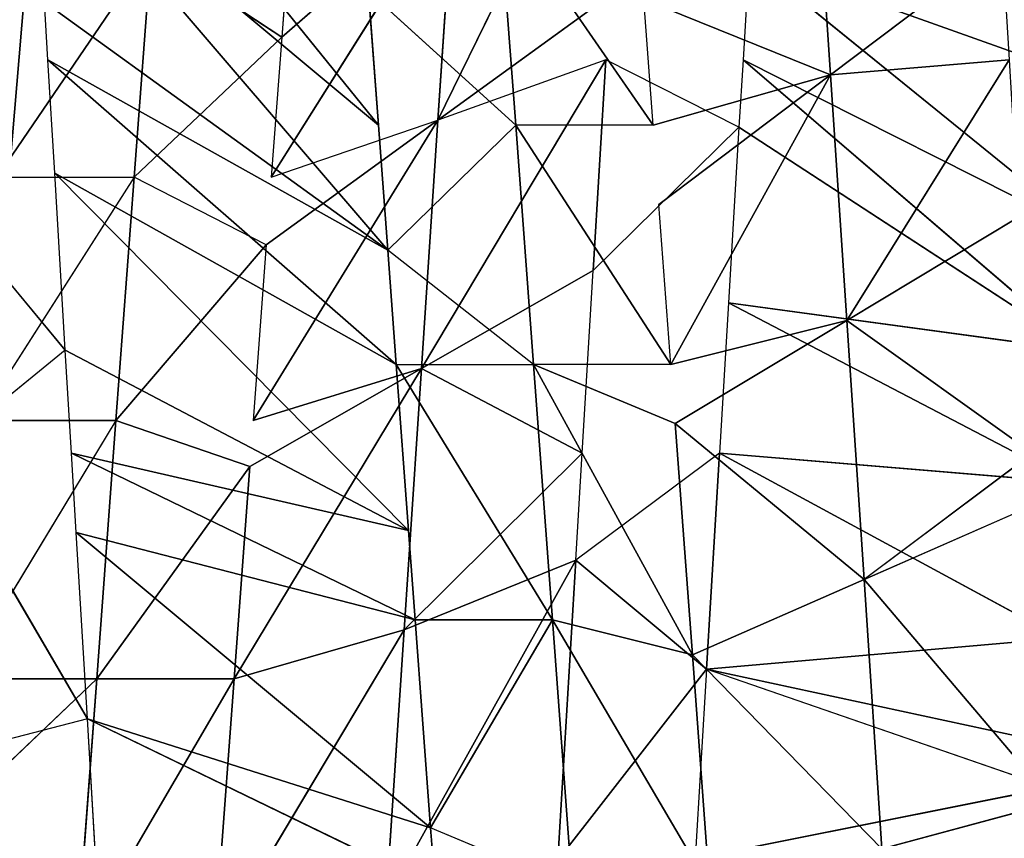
# Model space of a CAD drawing. Extents: x 143 to 263, y -61 to 82.
# Tile 561 of 656: x 248.091 to 248.718, y 72.513 to 73.035. Entities that reach past the tile are written whole.
import ezdxf

# ---------------------------------------------------------------- set-up
doc = ezdxf.new("R2010")
doc.units = 0
doc.header["$LTSCALE"] = 25.4
doc.layers.get('0').update_dxf_attribs({"color": 13, "linetype": 'CONTINUOUS'})

# ---------------------------------------------------------------- blocks, each defined once
blk = doc.blocks.new('ICE-BALL-8126_STL')
at = {"color": 41}
for p, q in [((9.15821, 44.69227, 93.17397), (9.23848, 44.91721, 93.55869)), ((9.15821, 44.69227, 93.17397), (9.23848, 44.91721, 93.55869)), ((9.15821, 44.69227, 93.17397), (9.33486, 44.91005, 93.50954)), ((9.15821, 44.69227, 93.17397), (9.33486, 44.91005, 93.50954)), ((9.22312, 44.68839, 93.14435), (9.33486, 44.91005, 93.50954)), ((9.22312, 44.68839, 93.14435), (9.33486, 44.91005, 93.50954)), ((9.40867, 44.90457, 93.47733), (9.22312, 44.68839, 93.14435)), ((9.40867, 44.90457, 93.47733), (9.22312, 44.68839, 93.14435)), ((9.26606, 44.68582, 93.1263), (9.40867, 44.90457, 93.47733)), ((9.26606, 44.68582, 93.1263), (9.40867, 44.90457, 93.47733)), ((9.37793, 44.67913, 93.08479), (9.40867, 44.90457, 93.47733)), ((9.37793, 44.67913, 93.08479), (9.40867, 44.90457, 93.47733)), ((9.37793, 44.67913, 93.08479), (9.49252, 44.89834, 93.44601)), ((9.37793, 44.67913, 93.08479), (9.49252, 44.89834, 93.44601)), ((9.4739, 44.67339, 93.05522), (9.49252, 44.89834, 93.44601)), ((9.4739, 44.67339, 93.05522), (9.49252, 44.89834, 93.44601)), ((9.4739, 44.67339, 93.05522), (9.59175, 44.89097, 93.41576)), ((9.4739, 44.67339, 93.05522), (9.59175, 44.89097, 93.41576)), ((9.59175, 44.89097, 93.41576), (9.61157, 44.66515, 93.02199)), ((9.59175, 44.89097, 93.41576), (9.61157, 44.66515, 93.02199)), ((9.55439, 44.7655, 96.63614), (9.69657, 44.88625, 96.85916)), ((9.55439, 44.7655, 96.63614), (9.69657, 44.88625, 96.85916)), ((9.65915, 44.88597, 93.39922), (9.61157, 44.66515, 93.02199)), ((9.68704, 44.8839, 93.39328), (9.61157, 44.66515, 93.02199)), ((9.68704, 44.8839, 93.39328), (9.73211, 44.65794, 93.0014)), ((9.68704, 44.8839, 93.39328), (9.73211, 44.65794, 93.0014)), ((9.72605, 44.77688, 96.67202), (9.69657, 44.88625, 96.85916)), ((9.4739, 44.87293, 96.8106), (9.38924, 44.75456, 96.58413)), ((9.4739, 44.87293, 96.8106), (9.38924, 44.75456, 96.58413)), ((9.4739, 44.87293, 96.8106), (9.55439, 44.7655, 96.63614)), ((9.50644, 44.87488, 96.81942), (9.55439, 44.7655, 96.63614)), ((9.23269, 44.74419, 96.51746), (9.22312, 44.85793, 96.72147)), ((9.23269, 44.74419, 96.51746), (9.22312, 44.85793, 96.72147)), ((9.38924, 44.75456, 96.58413), (9.22312, 44.85793, 96.72147)), ((9.38924, 44.75456, 96.58413), (9.22312, 44.85793, 96.72147)), ((9.38924, 44.75456, 96.58413), (9.32352, 44.86393, 96.76181)), ((9.38924, 44.75456, 96.58413), (9.32352, 44.86393, 96.76181)), ((9.23269, 44.74419, 96.51746), (9.15012, 44.85356, 96.68797)), ((9.23269, 44.74419, 96.51746), (9.15012, 44.85356, 96.68797)), ((9.72605, 44.77688, 96.67202), (9.55439, 44.7655, 96.63614)), ((9.72605, 44.77688, 96.67202), (9.55439, 44.7655, 96.63614)), ((9.72605, 44.77688, 96.67202), (9.60234, 44.65613, 96.45287)), ((9.72605, 44.77688, 96.67202), (9.60234, 44.65613, 96.45287)), ((9.38924, 44.75456, 96.58413), (9.55439, 44.7655, 96.63614)), ((9.38924, 44.75456, 96.58413), (9.55439, 44.7655, 96.63614)), ((9.55439, 44.7655, 96.63614), (9.45496, 44.64518, 96.40646)), ((9.55439, 44.7655, 96.63614), (9.45496, 44.64518, 96.40646)), ((9.55439, 44.7655, 96.63614), (9.60234, 44.65613, 96.45287)), ((9.55439, 44.7655, 96.63614), (9.60234, 44.65613, 96.45287)), ((9.38924, 44.75456, 96.58413), (9.23269, 44.74419, 96.51746)), ((9.38924, 44.75456, 96.58413), (9.23269, 44.74419, 96.51746)), ((9.41737, 44.6424, 96.392), (9.38924, 44.75456, 96.58413)), ((9.38924, 44.75456, 96.58413), (9.45496, 44.64518, 96.40646)), ((9.23269, 44.74419, 96.51746), (9.08626, 44.73446, 96.43778)), ((9.23269, 44.74419, 96.51746), (9.08626, 44.73446, 96.43778)), ((9.18458, 44.62508, 96.27586), (9.23269, 44.74419, 96.51746)), ((9.18458, 44.62508, 96.27586), (9.23269, 44.74419, 96.51746)), ((9.23269, 44.74419, 96.51746), (9.31525, 44.63481, 96.34695)), ((9.26472, 44.63106, 96.32135), (9.23269, 44.74419, 96.51746)), ((9.15821, 44.69227, 93.17397), (9.22312, 44.68839, 93.14435)), ((9.22312, 44.68839, 93.14435), (9.26606, 44.68582, 93.1263)), ((9.26606, 44.68582, 93.1263), (9.22312, 44.60089, 93.14435)), ((9.26606, 44.68582, 93.1263), (9.35749, 44.59285, 93.0918)), ((9.26606, 44.68582, 93.1263), (9.37793, 44.67913, 93.08479)), ((9.37793, 44.67913, 93.08479), (9.4739, 44.67339, 93.05522)), ((9.4739, 44.67339, 93.05522), (9.54197, 44.58181, 93.03747)), ((9.4739, 44.67339, 93.05522), (9.61157, 44.66515, 93.02199)), ((9.4739, 44.67339, 93.05522), (9.61157, 44.66515, 93.02199)), ((9.54197, 44.58181, 93.03747), (9.61157, 44.66515, 93.02199)), ((9.54197, 44.58181, 93.03747), (9.61157, 44.66515, 93.02199)), ((9.75042, 44.66713, 96.48408), (9.58011, 44.56698, 96.44688)), ((9.75042, 44.66713, 96.48408), (9.58011, 44.56698, 96.44688)), ((9.75042, 44.66713, 96.48408), (9.60234, 44.65613, 96.45287)), ((9.75042, 44.66713, 96.48408), (9.60234, 44.65613, 96.45287)), ((9.61157, 44.66515, 93.02199), (9.73317, 44.57037, 93.00125)), ((9.61157, 44.66515, 93.02199), (9.73211, 44.65794, 93.0014)), ((9.60234, 44.65613, 96.45287), (9.41737, 44.55489, 96.392)), ((9.60234, 44.65613, 96.45287), (9.41737, 44.55489, 96.392)), ((9.60234, 44.65613, 96.45287), (9.45496, 44.64518, 96.40646)), ((9.60234, 44.65613, 96.45287), (9.45496, 44.64518, 96.40646)), ((9.60234, 44.65613, 96.45287), (9.58011, 44.56698, 96.44688)), ((9.60234, 44.65613, 96.45287), (9.58011, 44.56698, 96.44688)), ((9.45496, 44.64518, 96.40646), (9.41737, 44.55489, 96.392)), ((9.41737, 44.6424, 96.392), (9.26472, 44.54356, 96.32135)), ((9.41737, 44.6424, 96.392), (9.31525, 44.63481, 96.34695)), ((9.41737, 44.6424, 96.392), (9.41737, 44.55489, 96.392)), ((9.26472, 44.63106, 96.32135), (9.12248, 44.53272, 96.23612)), ((9.26472, 44.63106, 96.32135), (9.18458, 44.62508, 96.27586)), ((9.26472, 44.63106, 96.32135), (9.26472, 44.54356, 96.32135)), ((9.26159, 44.49397, 93.33469), (9.01787, 44.61317, 93.2483)), ((9.26159, 44.49397, 93.33469), (9.01787, 44.61317, 93.2483)), ((9.18213, 44.60334, 93.16272), (9.26159, 44.49397, 93.33469)), ((9.35749, 44.59285, 93.0918), (9.22312, 44.60089, 93.14435)), ((9.22312, 44.60089, 93.14435), (9.26159, 44.49397, 93.33469)), ((9.22312, 44.60089, 93.14435), (9.41991, 44.48347, 93.27067)), ((9.35749, 44.59285, 93.0918), (9.22312, 44.60089, 93.14435)), ((9.22312, 44.60089, 93.14435), (9.41991, 44.48347, 93.27067)), ((9.4739, 44.58588, 93.05522), (9.35749, 44.59285, 93.0918)), ((9.41991, 44.48347, 93.27067), (9.35749, 44.59285, 93.0918)), ((9.41991, 44.48347, 93.27067), (9.35749, 44.59285, 93.0918)), ((9.41991, 44.48347, 93.27067), (9.4739, 44.58588, 93.05522)), ((9.41991, 44.48347, 93.27067), (9.4739, 44.58588, 93.05522)), ((9.54197, 44.58181, 93.03747), (9.4739, 44.58588, 93.05522)), ((9.58647, 44.47243, 93.22161), (9.4739, 44.58588, 93.05522)), ((9.58647, 44.47243, 93.22161), (9.4739, 44.58588, 93.05522)), ((9.73317, 44.57037, 93.00125), (9.54197, 44.58181, 93.03747)), ((9.73317, 44.57037, 93.00125), (9.54197, 44.58181, 93.03747)), ((9.75909, 44.461, 93.18891), (9.54197, 44.58181, 93.03747)), ((9.75909, 44.461, 93.18891), (9.54197, 44.58181, 93.03747)), ((9.58647, 44.47243, 93.22161), (9.54197, 44.58181, 93.03747)), ((9.58647, 44.47243, 93.22161), (9.54197, 44.58181, 93.03747)), ((9.75042, 44.57962, 96.48408), (9.58011, 44.56698, 96.44688)), ((9.75042, 44.57962, 96.48408), (9.58011, 44.56698, 96.44688)), ((9.75042, 44.57962, 96.48408), (9.71256, 44.48931, 96.47751)), ((9.58011, 44.56698, 96.44688), (9.41737, 44.55489, 96.392)), ((9.41737, 44.46739, 96.392), (9.58011, 44.56698, 96.44688)), ((9.58011, 44.56698, 96.44688), (9.41737, 44.55489, 96.392)), ((9.58011, 44.56698, 96.44688), (9.71256, 44.48931, 96.47751)), ((9.58011, 44.56698, 96.44688), (9.71256, 44.48931, 96.47751)), ((9.58011, 44.56698, 96.44688), (9.58011, 44.47948, 96.44688)), ((9.26472, 44.54356, 96.32135), (9.41737, 44.55489, 96.392)), ((9.26472, 44.54356, 96.32135), (9.41737, 44.55489, 96.392)), ((9.41737, 44.55489, 96.392), (9.34441, 44.46198, 96.36071)), ((9.41737, 44.46739, 96.392), (9.41737, 44.55489, 96.392)), ((9.26472, 44.54356, 96.32135), (9.12248, 44.53272, 96.23612)), ((9.26472, 44.54356, 96.32135), (9.12248, 44.53272, 96.23612)), ((9.26472, 44.54356, 96.32135), (9.17946, 44.44969, 96.27273)), ((9.26472, 44.54356, 96.32135), (9.34441, 44.46198, 96.36071)), ((9.11328, 44.50379, 93.41196), (9.26159, 44.49397, 93.33469)), ((9.29791, 44.38779, 93.5274), (9.11328, 44.50379, 93.41196)), ((9.29791, 44.38779, 93.5274), (9.11328, 44.50379, 93.41196)), ((9.2087, 44.39442, 93.57562), (9.11328, 44.50379, 93.41196)), ((9.2087, 44.39442, 93.57562), (9.11328, 44.50379, 93.41196)), ((9.11328, 44.50379, 93.41196), (9.26159, 44.49397, 93.33469)), ((9.26159, 44.49397, 93.33469), (9.453, 44.37627, 93.46009)), ((9.34104, 44.38459, 93.50667), (9.26159, 44.49397, 93.33469)), ((9.29791, 44.38779, 93.5274), (9.26159, 44.49397, 93.33469)), ((9.41991, 44.48347, 93.27067), (9.26159, 44.49397, 93.33469)), ((9.41991, 44.48347, 93.27067), (9.26159, 44.49397, 93.33469)), ((9.26159, 44.49397, 93.33469), (9.453, 44.37627, 93.46009)), ((9.52431, 44.26345, 96.824), (9.71256, 44.48931, 96.47751)), ((9.52431, 44.26345, 96.824), (9.71256, 44.48931, 96.47751)), ((9.71256, 44.48931, 96.47751), (9.58011, 44.47948, 96.44688)), ((9.71256, 44.48931, 96.47751), (9.58011, 44.47948, 96.44688)), ((9.64325, 44.27056, 96.85), (9.75042, 44.49212, 96.48408)), ((9.64325, 44.27056, 96.85), (9.75042, 44.49212, 96.48408)), ((9.64325, 44.27056, 96.85), (9.71256, 44.48931, 96.47751)), ((9.64325, 44.27056, 96.85), (9.71256, 44.48931, 96.47751)), ((9.75042, 44.49212, 96.48408), (9.71256, 44.48931, 96.47751)), ((9.48233, 44.3741, 93.44953), (9.41991, 44.48347, 93.27067)), ((9.41991, 44.48347, 93.27067), (9.61767, 44.36405, 93.40903)), ((9.41991, 44.48347, 93.27067), (9.61767, 44.36405, 93.40903)), ((9.41991, 44.48347, 93.27067), (9.58647, 44.47243, 93.22161)), ((9.41991, 44.48347, 93.27067), (9.453, 44.37627, 93.46009)), ((9.41991, 44.48347, 93.27067), (9.58647, 44.47243, 93.22161)), ((9.29527, 44.24974, 96.75111), (9.52312, 44.47525, 96.4299)), ((9.29527, 44.24974, 96.75111), (9.52312, 44.47525, 96.4299)), ((9.40812, 44.2565, 96.79092), (9.52312, 44.47525, 96.4299)), ((9.40812, 44.2565, 96.79092), (9.52312, 44.47525, 96.4299)), ((9.52312, 44.47525, 96.4299), (9.41737, 44.46739, 96.392)), ((9.4739, 44.26043, 96.8106), (9.58011, 44.47948, 96.44688)), ((9.4739, 44.26043, 96.8106), (9.58011, 44.47948, 96.44688)), ((9.52312, 44.47525, 96.4299), (9.4739, 44.26043, 96.8106)), ((9.52312, 44.47525, 96.4299), (9.4739, 44.26043, 96.8106)), ((9.58011, 44.47948, 96.44688), (9.52312, 44.47525, 96.4299)), ((9.52431, 44.26345, 96.824), (9.58011, 44.47948, 96.44688)), ((9.52431, 44.26345, 96.824), (9.58011, 44.47948, 96.44688)), ((9.58647, 44.47243, 93.22161), (9.61767, 44.36405, 93.40903)), ((9.58647, 44.47243, 93.22161), (9.75909, 44.461, 93.18891)), ((9.78929, 44.3513, 93.37599), (9.58647, 44.47243, 93.22161)), ((9.78929, 44.3513, 93.37599), (9.58647, 44.47243, 93.22161)), ((9.58647, 44.47243, 93.22161), (9.61767, 44.36405, 93.40903)), ((9.58647, 44.47243, 93.22161), (9.75909, 44.461, 93.18891)), ((9.22312, 44.24543, 96.72147), (9.41737, 44.46739, 96.392)), ((9.22312, 44.24543, 96.72147), (9.41737, 44.46739, 96.392)), ((9.29527, 44.24974, 96.75111), (9.41737, 44.46739, 96.392)), ((9.29527, 44.24974, 96.75111), (9.41737, 44.46739, 96.392)), ((9.41737, 44.46739, 96.392), (9.34441, 44.46198, 96.36071)), ((9.08171, 44.23697, 96.65316), (9.34441, 44.46198, 96.36071)), ((9.08171, 44.23697, 96.65316), (9.34441, 44.46198, 96.36071)), ((9.18631, 44.24323, 96.70503), (9.34441, 44.46198, 96.36071)), ((9.18631, 44.24323, 96.70503), (9.34441, 44.46198, 96.36071)), ((9.34441, 44.46198, 96.36071), (9.22312, 44.24543, 96.72147)), ((9.34441, 44.46198, 96.36071), (9.22312, 44.24543, 96.72147)), ((9.34441, 44.46198, 96.36071), (9.26472, 44.45606, 96.32135)), ((8.98681, 44.23126, 96.59903), (9.26472, 44.45606, 96.32135)), ((8.98681, 44.23126, 96.59903), (9.26472, 44.45606, 96.32135)), ((9.08171, 44.23697, 96.65316), (9.26472, 44.45606, 96.32135)), ((9.08171, 44.23697, 96.65316), (9.26472, 44.45606, 96.32135)), ((9.26472, 44.45606, 96.32135), (9.17946, 44.44969, 96.27273)), ((9.15375, 44.39862, 93.60918), (9.2087, 44.39442, 93.57562)), ((9.15375, 44.31112, 93.60918), (9.2087, 44.39442, 93.57562)), ((9.29791, 44.30029, 93.5274), (9.2087, 44.39442, 93.57562)), ((9.2087, 44.39442, 93.57562), (9.29791, 44.38779, 93.5274)), ((9.34104, 44.38459, 93.50667), (9.29791, 44.30029, 93.5274)), ((9.34104, 44.38459, 93.50667), (9.453, 44.28878, 93.46009)), ((9.34104, 44.38459, 93.50667), (9.453, 44.37627, 93.46009)), ((9.453, 44.28878, 93.46009), (9.48233, 44.3741, 93.44953)), ((9.48233, 44.3741, 93.44953), (9.61767, 44.36405, 93.40903)), ((9.61767, 44.27655, 93.40903), (9.48233, 44.3741, 93.44953)), ((9.61767, 44.27655, 93.40903), (9.48233, 44.3741, 93.44953)), ((9.48233, 44.3741, 93.44953), (9.61767, 44.36405, 93.40903)), ((9.61767, 44.36405, 93.40903), (9.61767, 44.27655, 93.40903)), ((9.61767, 44.36405, 93.40903), (9.78929, 44.3513, 93.37599)), ((9.61767, 44.36405, 93.40903), (9.61767, 44.27655, 93.40903)), ((9.61767, 44.36405, 93.40903), (9.78929, 44.3513, 93.37599)), ((9.15375, 44.31112, 93.60918), (9.29791, 44.30029, 93.5274)), ((9.15375, 44.31112, 93.60918), (9.29791, 44.30029, 93.5274)), ((9.29791, 44.21279, 93.5274), (9.29791, 44.30029, 93.5274)), ((9.453, 44.28878, 93.46009), (9.29791, 44.30029, 93.5274)), ((9.453, 44.28878, 93.46009), (9.29791, 44.30029, 93.5274)), ((9.29791, 44.30029, 93.5274), (9.453, 44.20127, 93.46009)), ((9.453, 44.28878, 93.46009), (9.61767, 44.18905, 93.40903)), ((9.453, 44.28878, 93.46009), (9.61767, 44.27655, 93.40903)), ((9.453, 44.28878, 93.46009), (9.453, 44.20127, 93.46009)), ((9.453, 44.28878, 93.46009), (9.61767, 44.27655, 93.40903)), ((9.61767, 44.27655, 93.40903), (9.61767, 44.18905, 93.40903)), ((9.78929, 44.26381, 93.37599), (9.61767, 44.27655, 93.40903)), ((9.78929, 44.26381, 93.37599), (9.61767, 44.27655, 93.40903)), ((9.61767, 44.27655, 93.40903), (9.70737, 44.18239, 93.38929)), ((9.73448, 44.27602, 96.86475), (9.64325, 44.27056, 96.85)), ((9.64325, 44.27056, 96.85), (9.47623, 44.17307, 96.81126)), ((9.64325, 44.27056, 96.85), (9.52431, 44.26345, 96.824)), ((9.64325, 44.27056, 96.85), (9.66536, 44.18439, 96.85398)), ((9.52431, 44.26345, 96.824), (9.4739, 44.26043, 96.8106)), ((9.40812, 44.2565, 96.79092), (9.2947, 44.16221, 96.75089)), ((9.40812, 44.2565, 96.79092), (9.29527, 44.24974, 96.75111)), ((9.4739, 44.26043, 96.8106), (9.40812, 44.2565, 96.79092)), ((9.40812, 44.2565, 96.79092), (9.47623, 44.17307, 96.81126)), ((9.29527, 44.24974, 96.75111), (9.22312, 44.24543, 96.72147)), ((9.22312, 44.24543, 96.72147), (9.18631, 44.24323, 96.70503))]:
    blk.add_line(p, q, dxfattribs=at)
mesh = blk.add_polyface(dxfattribs=at)
corners = [(21.2, 45.01358, 80.03829), (0, 43.20555, 75.32821), (21.2, 43.20555, 75.32821), (0, 45.01358, 80.03829)]
mesh.append_faces([[corners[k] for k in face] for face in [(0, 1, 2), (1, 0, 3)]], dxfattribs={"vtx0": -1, "color": 41})
mesh = blk.add_polyface(dxfattribs=at)
corners = [(21.2, 43.20555, 114.53761), (0, 45.01358, 109.82753), (21.2, 45.01358, 109.82753), (0, 43.20555, 114.53761)]
mesh.append_faces([[corners[k] for k in face] for face in [(0, 1, 2), (1, 0, 3)]], dxfattribs={"vtx0": -1, "color": 41})
mesh = blk.add_polyface(dxfattribs=at)
corners = [(0, 42.68692, 119.56032), (23, 44.9885, 114.9556), (0, 44.9885, 114.9556), (23, 42.68692, 119.56032)]
mesh.append_faces([[corners[k] for k in face] for face in [(0, 1, 2), (1, 0, 3)]], dxfattribs={"vtx0": -1, "color": 41})
mesh = blk.add_polyface(dxfattribs=at)
corners = [(0, 44.9885, 74.91022), (23, 42.68692, 70.3055), (0, 42.68692, 70.3055), (23, 44.9885, 74.91022)]
mesh.append_faces([[corners[k] for k in face] for face in [(0, 1, 2), (1, 0, 3)]], dxfattribs={"vtx0": -1, "color": 41})
mesh = blk.add_polyface(dxfattribs=at)
corners = [(9.18827, 44.92096, 93.58774), (8.98681, 44.70256, 93.26679), (9.23848, 44.91721, 93.55869)]
mesh.append_faces([[corners[k] for k in face] for face in [(0, 1, 2)]], dxfattribs={"color": 41})
mesh = blk.add_polyface(dxfattribs=at)
corners = [(9.23848, 44.91721, 93.55869), (8.98681, 44.70256, 93.26679), (9.05484, 44.69846, 93.22728)]
mesh.append_faces([[corners[k] for k in face] for face in [(0, 1, 2)]], dxfattribs={"color": 41})
mesh = blk.add_polyface(dxfattribs=at)
corners = [(9.23848, 44.91721, 93.55869), (9.05484, 44.69846, 93.22728), (9.15821, 44.69227, 93.17397)]
mesh.append_faces([[corners[k] for k in face] for face in [(0, 1, 2)]], dxfattribs={"color": 41})
mesh = blk.add_polyface(dxfattribs=at)
corners = [(9.23848, 44.91721, 93.55869), (9.15821, 44.69227, 93.17397), (9.33486, 44.91005, 93.50954)]
mesh.append_faces([[corners[k] for k in face] for face in [(0, 1, 2)]], dxfattribs={"color": 41})
mesh = blk.add_polyface(dxfattribs=at)
corners = [(9.33486, 44.91005, 93.50954), (9.15821, 44.69227, 93.17397), (9.22312, 44.68839, 93.14435)]
mesh.append_faces([[corners[k] for k in face] for face in [(0, 1, 2)]], dxfattribs={"color": 41})
mesh = blk.add_polyface(dxfattribs=at)
corners = [(9.33486, 44.91005, 93.50954), (9.22312, 44.68839, 93.14435), (9.40867, 44.90457, 93.47733)]
mesh.append_faces([[corners[k] for k in face] for face in [(0, 1, 2)]], dxfattribs={"color": 41})
mesh = blk.add_polyface(dxfattribs=at)
corners = [(9.40867, 44.90457, 93.47733), (9.22312, 44.68839, 93.14435), (9.26606, 44.68582, 93.1263)]
mesh.append_faces([[corners[k] for k in face] for face in [(0, 1, 2)]], dxfattribs={"color": 41})
mesh = blk.add_polyface(dxfattribs=at)
corners = [(9.40867, 44.90457, 93.47733), (9.26606, 44.68582, 93.1263), (9.37793, 44.67913, 93.08479)]
mesh.append_faces([[corners[k] for k in face] for face in [(0, 1, 2)]], dxfattribs={"color": 41})
mesh = blk.add_polyface(dxfattribs=at)
corners = [(9.40867, 44.90457, 93.47733), (9.37793, 44.67913, 93.08479), (9.49252, 44.89834, 93.44601)]
mesh.append_faces([[corners[k] for k in face] for face in [(0, 1, 2)]], dxfattribs={"color": 41})
mesh = blk.add_polyface(dxfattribs=at)
corners = [(9.49252, 44.89834, 93.44601), (9.37793, 44.67913, 93.08479), (9.4739, 44.67339, 93.05522)]
mesh.append_faces([[corners[k] for k in face] for face in [(0, 1, 2)]], dxfattribs={"color": 41})
mesh = blk.add_polyface(dxfattribs=at)
corners = [(9.49252, 44.89834, 93.44601), (9.4739, 44.67339, 93.05522), (9.59175, 44.89097, 93.41576)]
mesh.append_faces([[corners[k] for k in face] for face in [(0, 1, 2)]], dxfattribs={"color": 41})
mesh = blk.add_polyface(dxfattribs=at)
corners = [(9.59175, 44.89097, 93.41576), (9.4739, 44.67339, 93.05522), (9.61157, 44.66515, 93.02199)]
mesh.append_faces([[corners[k] for k in face] for face in [(0, 1, 2)]], dxfattribs={"color": 41})
mesh = blk.add_polyface(dxfattribs=at)
corners = [(9.59175, 44.89097, 93.41576), (9.61157, 44.66515, 93.02199), (9.65915, 44.88597, 93.39922)]
mesh.append_faces([[corners[k] for k in face] for face in [(0, 1, 2)]], dxfattribs={"color": 41})
mesh = blk.add_polyface(dxfattribs=at)
corners = [(9.69657, 44.88625, 96.85916), (9.55439, 44.7655, 96.63614), (9.50644, 44.87488, 96.81942)]
mesh.append_faces([[corners[k] for k in face] for face in [(0, 1, 2)]], dxfattribs={"color": 41})
mesh = blk.add_polyface(dxfattribs=at)
corners = [(9.69657, 44.88625, 96.85916), (9.72605, 44.77688, 96.67202), (9.55439, 44.7655, 96.63614)]
mesh.append_faces([[corners[k] for k in face] for face in [(0, 1, 2)]], dxfattribs={"color": 41})
mesh = blk.add_polyface(dxfattribs=at)
corners = [(9.68704, 44.8839, 93.39328), (9.61157, 44.66515, 93.02199), (9.73211, 44.65794, 93.0014)]
mesh.append_faces([[corners[k] for k in face] for face in [(0, 1, 2)]], dxfattribs={"color": 41})
mesh = blk.add_polyface(dxfattribs=at)
corners = [(9.68704, 44.8839, 93.39328), (9.73211, 44.65794, 93.0014), (9.83202, 44.87313, 93.3708)]
mesh.append_faces([[corners[k] for k in face] for face in [(0, 1, 2)]], dxfattribs={"color": 41})
mesh = blk.add_polyface(dxfattribs=at)
corners = [(9.4739, 44.87293, 96.8106), (9.38924, 44.75456, 96.58413), (9.32352, 44.86393, 96.76181)]
mesh.append_faces([[corners[k] for k in face] for face in [(0, 1, 2)]], dxfattribs={"color": 41})
mesh = blk.add_polyface(dxfattribs=at)
corners = [(9.4739, 44.87293, 96.8106), (9.55439, 44.7655, 96.63614), (9.38924, 44.75456, 96.58413)]
mesh.append_faces([[corners[k] for k in face] for face in [(0, 1, 2)]], dxfattribs={"color": 41})
mesh = blk.add_polyface(dxfattribs=at)
corners = [(9.22312, 44.85793, 96.72147), (9.23269, 44.74419, 96.51746), (9.15012, 44.85356, 96.68797)]
mesh.append_faces([[corners[k] for k in face] for face in [(0, 1, 2)]], dxfattribs={"color": 41})
mesh = blk.add_polyface(dxfattribs=at)
corners = [(9.32352, 44.86393, 96.76181), (9.38924, 44.75456, 96.58413), (9.22312, 44.85793, 96.72147)]
mesh.append_faces([[corners[k] for k in face] for face in [(0, 1, 2)]], dxfattribs={"color": 41})
mesh = blk.add_polyface(dxfattribs=at)
corners = [(9.22312, 44.85793, 96.72147), (9.38924, 44.75456, 96.58413), (9.23269, 44.74419, 96.51746)]
mesh.append_faces([[corners[k] for k in face] for face in [(0, 1, 2)]], dxfattribs={"color": 41})
mesh = blk.add_polyface(dxfattribs=at)
corners = [(9.15012, 44.85356, 96.68797), (9.23269, 44.74419, 96.51746), (9.08626, 44.73446, 96.43778)]
mesh.append_faces([[corners[k] for k in face] for face in [(0, 1, 2)]], dxfattribs={"color": 41})
mesh = blk.add_polyface(dxfattribs=at)
corners = [(9.72605, 44.77688, 96.67202), (9.60234, 44.65613, 96.45287), (9.55439, 44.7655, 96.63614)]
mesh.append_faces([[corners[k] for k in face] for face in [(0, 1, 2)]], dxfattribs={"color": 41})
mesh = blk.add_polyface(dxfattribs=at)
corners = [(9.72605, 44.77688, 96.67202), (9.75042, 44.66713, 96.48408), (9.60234, 44.65613, 96.45287)]
mesh.append_faces([[corners[k] for k in face] for face in [(0, 1, 2)]], dxfattribs={"color": 41})
mesh = blk.add_polyface(dxfattribs=at)
corners = [(9.55439, 44.7655, 96.63614), (9.45496, 44.64518, 96.40646), (9.38924, 44.75456, 96.58413)]
mesh.append_faces([[corners[k] for k in face] for face in [(0, 1, 2)]], dxfattribs={"color": 41})
mesh = blk.add_polyface(dxfattribs=at)
corners = [(9.55439, 44.7655, 96.63614), (9.60234, 44.65613, 96.45287), (9.45496, 44.64518, 96.40646)]
mesh.append_faces([[corners[k] for k in face] for face in [(0, 1, 2)]], dxfattribs={"color": 41})
mesh = blk.add_polyface(dxfattribs=at)
corners = [(9.23269, 44.74419, 96.51746), (9.41737, 44.6424, 96.392), (9.31525, 44.63481, 96.34695), (9.38924, 44.75456, 96.58413)]
mesh.append_faces([[corners[k] for k in face] for face in [(0, 1, 2), (1, 0, 3)]], dxfattribs={"vtx0": -1, "color": 41})
mesh = blk.add_polyface(dxfattribs=at)
corners = [(9.23269, 44.74419, 96.51746), (9.18458, 44.62508, 96.27586), (9.08626, 44.73446, 96.43778)]
mesh.append_faces([[corners[k] for k in face] for face in [(0, 1, 2)]], dxfattribs={"color": 41})
mesh = blk.add_polyface(dxfattribs=at)
corners = [(9.23269, 44.74419, 96.51746), (9.26472, 44.63106, 96.32135), (9.18458, 44.62508, 96.27586)]
mesh.append_faces([[corners[k] for k in face] for face in [(0, 1, 2)]], dxfattribs={"color": 41})
mesh = blk.add_polyface(dxfattribs=at)
corners = [(9.35749, 44.59285, 93.0918), (9.26606, 44.68582, 93.1263), (9.22312, 44.60089, 93.14435)]
mesh.append_faces([[corners[k] for k in face] for face in [(0, 1, 2)]], dxfattribs={"color": 41})
mesh = blk.add_polyface(dxfattribs=at)
corners = [(9.61157, 44.66515, 93.02199), (9.4739, 44.67339, 93.05522), (9.54197, 44.58181, 93.03747)]
mesh.append_faces([[corners[k] for k in face] for face in [(0, 1, 2)]], dxfattribs={"color": 41})
mesh = blk.add_polyface(dxfattribs=at)
corners = [(9.73317, 44.57037, 93.00125), (9.61157, 44.66515, 93.02199), (9.54197, 44.58181, 93.03747)]
mesh.append_faces([[corners[k] for k in face] for face in [(0, 1, 2)]], dxfattribs={"color": 41})
mesh = blk.add_polyface(dxfattribs=at)
corners = [(9.75042, 44.57962, 96.48408), (9.58011, 44.56698, 96.44688), (9.75042, 44.66713, 96.48408)]
mesh.append_faces([[corners[k] for k in face] for face in [(0, 1, 2)]], dxfattribs={"color": 41})
mesh = blk.add_polyface(dxfattribs=at)
corners = [(9.75042, 44.66713, 96.48408), (9.58011, 44.56698, 96.44688), (9.60234, 44.65613, 96.45287)]
mesh.append_faces([[corners[k] for k in face] for face in [(0, 1, 2)]], dxfattribs={"color": 41})
mesh = blk.add_polyface(dxfattribs=at)
corners = [(9.60234, 44.65613, 96.45287), (9.58011, 44.56698, 96.44688), (9.41737, 44.55489, 96.392)]
mesh.append_faces([[corners[k] for k in face] for face in [(0, 1, 2)]], dxfattribs={"color": 41})
mesh = blk.add_polyface(dxfattribs=at)
corners = [(9.60234, 44.65613, 96.45287), (9.41737, 44.55489, 96.392), (9.45496, 44.64518, 96.40646)]
mesh.append_faces([[corners[k] for k in face] for face in [(0, 1, 2)]], dxfattribs={"color": 41})
mesh = blk.add_polyface(dxfattribs=at)
corners = [(9.41737, 44.55489, 96.392), (9.26472, 44.54356, 96.32135), (9.41737, 44.6424, 96.392)]
mesh.append_faces([[corners[k] for k in face] for face in [(0, 1, 2)]], dxfattribs={"color": 41})
mesh = blk.add_polyface(dxfattribs=at)
corners = [(9.26472, 44.54356, 96.32135), (9.12248, 44.53272, 96.23612), (9.26472, 44.63106, 96.32135)]
mesh.append_faces([[corners[k] for k in face] for face in [(0, 1, 2)]], dxfattribs={"color": 41})
mesh = blk.add_polyface(dxfattribs=at)
corners = [(9.26159, 44.49397, 93.33469), (9.18213, 44.60334, 93.16272), (9.01787, 44.61317, 93.2483)]
mesh.append_faces([[corners[k] for k in face] for face in [(0, 1, 2)]], dxfattribs={"color": 41})
mesh = blk.add_polyface(dxfattribs=at)
corners = [(9.11328, 44.50379, 93.41196), (9.26159, 44.49397, 93.33469), (9.01787, 44.61317, 93.2483)]
mesh.append_faces([[corners[k] for k in face] for face in [(0, 1, 2)]], dxfattribs={"color": 41})
mesh = blk.add_polyface(dxfattribs=at)
corners = [(9.26159, 44.49397, 93.33469), (9.41991, 44.48347, 93.27067), (9.22312, 44.60089, 93.14435)]
mesh.append_faces([[corners[k] for k in face] for face in [(0, 1, 2)]], dxfattribs={"color": 41})
mesh = blk.add_polyface(dxfattribs=at)
corners = [(9.41991, 44.48347, 93.27067), (9.35749, 44.59285, 93.0918), (9.22312, 44.60089, 93.14435)]
mesh.append_faces([[corners[k] for k in face] for face in [(0, 1, 2)]], dxfattribs={"color": 41})
mesh = blk.add_polyface(dxfattribs=at)
corners = [(9.41991, 44.48347, 93.27067), (9.4739, 44.58588, 93.05522), (9.35749, 44.59285, 93.0918)]
mesh.append_faces([[corners[k] for k in face] for face in [(0, 1, 2)]], dxfattribs={"color": 41})
mesh = blk.add_polyface(dxfattribs=at)
corners = [(9.41991, 44.48347, 93.27067), (9.58647, 44.47243, 93.22161), (9.4739, 44.58588, 93.05522)]
mesh.append_faces([[corners[k] for k in face] for face in [(0, 1, 2)]], dxfattribs={"color": 41})
mesh = blk.add_polyface(dxfattribs=at)
corners = [(9.58647, 44.47243, 93.22161), (9.54197, 44.58181, 93.03747), (9.4739, 44.58588, 93.05522)]
mesh.append_faces([[corners[k] for k in face] for face in [(0, 1, 2)]], dxfattribs={"color": 41})
mesh = blk.add_polyface(dxfattribs=at)
corners = [(9.75909, 44.461, 93.18891), (9.73317, 44.57037, 93.00125), (9.54197, 44.58181, 93.03747)]
mesh.append_faces([[corners[k] for k in face] for face in [(0, 1, 2)]], dxfattribs={"color": 41})
mesh = blk.add_polyface(dxfattribs=at)
corners = [(9.58647, 44.47243, 93.22161), (9.75909, 44.461, 93.18891), (9.54197, 44.58181, 93.03747)]
mesh.append_faces([[corners[k] for k in face] for face in [(0, 1, 2)]], dxfattribs={"color": 41})
mesh = blk.add_polyface(dxfattribs=at)
corners = [(9.75042, 44.57962, 96.48408), (9.71256, 44.48931, 96.47751), (9.58011, 44.56698, 96.44688)]
mesh.append_faces([[corners[k] for k in face] for face in [(0, 1, 2)]], dxfattribs={"color": 41})
mesh = blk.add_polyface(dxfattribs=at)
corners = [(9.58011, 44.56698, 96.44688), (9.41737, 44.46739, 96.392), (9.41737, 44.55489, 96.392)]
mesh.append_faces([[corners[k] for k in face] for face in [(0, 1, 2)]], dxfattribs={"color": 41})
mesh = blk.add_polyface(dxfattribs=at)
corners = [(9.71256, 44.48931, 96.47751), (9.58011, 44.47948, 96.44688), (9.58011, 44.56698, 96.44688)]
mesh.append_faces([[corners[k] for k in face] for face in [(0, 1, 2)]], dxfattribs={"color": 41})
mesh = blk.add_polyface(dxfattribs=at)
corners = [(9.41737, 44.55489, 96.392), (9.34441, 44.46198, 96.36071), (9.26472, 44.54356, 96.32135)]
mesh.append_faces([[corners[k] for k in face] for face in [(0, 1, 2)]], dxfattribs={"color": 41})
mesh = blk.add_polyface(dxfattribs=at)
corners = [(9.26472, 44.54356, 96.32135), (9.17946, 44.44969, 96.27273), (9.12248, 44.53272, 96.23612)]
mesh.append_faces([[corners[k] for k in face] for face in [(0, 1, 2)]], dxfattribs={"color": 41})
mesh = blk.add_polyface(dxfattribs=at)
corners = [(9.29791, 44.38779, 93.5274), (9.26159, 44.49397, 93.33469), (9.11328, 44.50379, 93.41196)]
mesh.append_faces([[corners[k] for k in face] for face in [(0, 1, 2)]], dxfattribs={"color": 41})
mesh = blk.add_polyface(dxfattribs=at)
corners = [(9.2087, 44.39442, 93.57562), (9.29791, 44.38779, 93.5274), (9.11328, 44.50379, 93.41196)]
mesh.append_faces([[corners[k] for k in face] for face in [(0, 1, 2)]], dxfattribs={"color": 41})
mesh = blk.add_polyface(dxfattribs=at)
corners = [(9.15375, 44.39862, 93.60918), (9.2087, 44.39442, 93.57562), (9.11328, 44.50379, 93.41196)]
mesh.append_faces([[corners[k] for k in face] for face in [(0, 1, 2)]], dxfattribs={"color": 41})
mesh = blk.add_polyface(dxfattribs=at)
corners = [(9.34104, 44.38459, 93.50667), (9.453, 44.37627, 93.46009), (9.26159, 44.49397, 93.33469)]
mesh.append_faces([[corners[k] for k in face] for face in [(0, 1, 2)]], dxfattribs={"color": 41})
mesh = blk.add_polyface(dxfattribs=at)
corners = [(9.453, 44.37627, 93.46009), (9.41991, 44.48347, 93.27067), (9.26159, 44.49397, 93.33469)]
mesh.append_faces([[corners[k] for k in face] for face in [(0, 1, 2)]], dxfattribs={"color": 41})
mesh = blk.add_polyface(dxfattribs=at)
corners = [(9.52431, 44.26345, 96.824), (9.58011, 44.47948, 96.44688), (9.71256, 44.48931, 96.47751)]
mesh.append_faces([[corners[k] for k in face] for face in [(0, 1, 2)]], dxfattribs={"color": 41})
mesh = blk.add_polyface(dxfattribs=at)
corners = [(9.64325, 44.27056, 96.85), (9.52431, 44.26345, 96.824), (9.71256, 44.48931, 96.47751)]
mesh.append_faces([[corners[k] for k in face] for face in [(0, 1, 2)]], dxfattribs={"color": 41})
mesh = blk.add_polyface(dxfattribs=at)
corners = [(9.64325, 44.27056, 96.85), (9.71256, 44.48931, 96.47751), (9.75042, 44.49212, 96.48408)]
mesh.append_faces([[corners[k] for k in face] for face in [(0, 1, 2)]], dxfattribs={"color": 41})
mesh = blk.add_polyface(dxfattribs=at)
corners = [(9.73448, 44.27602, 96.86475), (9.64325, 44.27056, 96.85), (9.75042, 44.49212, 96.48408)]
mesh.append_faces([[corners[k] for k in face] for face in [(0, 1, 2)]], dxfattribs={"color": 41})
mesh = blk.add_polyface(dxfattribs=at)
corners = [(9.48233, 44.3741, 93.44953), (9.61767, 44.36405, 93.40903), (9.41991, 44.48347, 93.27067)]
mesh.append_faces([[corners[k] for k in face] for face in [(0, 1, 2)]], dxfattribs={"color": 41})
mesh = blk.add_polyface(dxfattribs=at)
corners = [(9.61767, 44.36405, 93.40903), (9.58647, 44.47243, 93.22161), (9.41991, 44.48347, 93.27067)]
mesh.append_faces([[corners[k] for k in face] for face in [(0, 1, 2)]], dxfattribs={"color": 41})
mesh = blk.add_polyface(dxfattribs=at)
corners = [(9.29527, 44.24974, 96.75111), (9.41737, 44.46739, 96.392), (9.52312, 44.47525, 96.4299)]
mesh.append_faces([[corners[k] for k in face] for face in [(0, 1, 2)]], dxfattribs={"color": 41})
mesh = blk.add_polyface(dxfattribs=at)
corners = [(9.40812, 44.2565, 96.79092), (9.29527, 44.24974, 96.75111), (9.52312, 44.47525, 96.4299)]
mesh.append_faces([[corners[k] for k in face] for face in [(0, 1, 2)]], dxfattribs={"color": 41})
mesh = blk.add_polyface(dxfattribs=at)
corners = [(9.4739, 44.26043, 96.8106), (9.40812, 44.2565, 96.79092), (9.52312, 44.47525, 96.4299)]
mesh.append_faces([[corners[k] for k in face] for face in [(0, 1, 2)]], dxfattribs={"color": 41})
mesh = blk.add_polyface(dxfattribs=at)
corners = [(9.4739, 44.26043, 96.8106), (9.52312, 44.47525, 96.4299), (9.58011, 44.47948, 96.44688)]
mesh.append_faces([[corners[k] for k in face] for face in [(0, 1, 2)]], dxfattribs={"color": 41})
mesh = blk.add_polyface(dxfattribs=at)
corners = [(9.52431, 44.26345, 96.824), (9.4739, 44.26043, 96.8106), (9.58011, 44.47948, 96.44688)]
mesh.append_faces([[corners[k] for k in face] for face in [(0, 1, 2)]], dxfattribs={"color": 41})
mesh = blk.add_polyface(dxfattribs=at)
corners = [(9.78929, 44.3513, 93.37599), (9.75909, 44.461, 93.18891), (9.58647, 44.47243, 93.22161)]
mesh.append_faces([[corners[k] for k in face] for face in [(0, 1, 2)]], dxfattribs={"color": 41})
mesh = blk.add_polyface(dxfattribs=at)
corners = [(9.61767, 44.36405, 93.40903), (9.78929, 44.3513, 93.37599), (9.58647, 44.47243, 93.22161)]
mesh.append_faces([[corners[k] for k in face] for face in [(0, 1, 2)]], dxfattribs={"color": 41})
mesh = blk.add_polyface(dxfattribs=at)
corners = [(9.22312, 44.24543, 96.72147), (9.34441, 44.46198, 96.36071), (9.41737, 44.46739, 96.392)]
mesh.append_faces([[corners[k] for k in face] for face in [(0, 1, 2)]], dxfattribs={"color": 41})
mesh = blk.add_polyface(dxfattribs=at)
corners = [(9.29527, 44.24974, 96.75111), (9.22312, 44.24543, 96.72147), (9.41737, 44.46739, 96.392)]
mesh.append_faces([[corners[k] for k in face] for face in [(0, 1, 2)]], dxfattribs={"color": 41})
mesh = blk.add_polyface(dxfattribs=at)
corners = [(9.08171, 44.23697, 96.65316), (9.26472, 44.45606, 96.32135), (9.34441, 44.46198, 96.36071)]
mesh.append_faces([[corners[k] for k in face] for face in [(0, 1, 2)]], dxfattribs={"color": 41})
mesh = blk.add_polyface(dxfattribs=at)
corners = [(9.18631, 44.24323, 96.70503), (9.08171, 44.23697, 96.65316), (9.34441, 44.46198, 96.36071)]
mesh.append_faces([[corners[k] for k in face] for face in [(0, 1, 2)]], dxfattribs={"color": 41})
mesh = blk.add_polyface(dxfattribs=at)
corners = [(9.22312, 44.24543, 96.72147), (9.18631, 44.24323, 96.70503), (9.34441, 44.46198, 96.36071)]
mesh.append_faces([[corners[k] for k in face] for face in [(0, 1, 2)]], dxfattribs={"color": 41})
mesh = blk.add_polyface(dxfattribs=at)
corners = [(8.98681, 44.23126, 96.59903), (9.17946, 44.44969, 96.27273), (9.26472, 44.45606, 96.32135)]
mesh.append_faces([[corners[k] for k in face] for face in [(0, 1, 2)]], dxfattribs={"color": 41})
mesh = blk.add_polyface(dxfattribs=at)
corners = [(9.08171, 44.23697, 96.65316), (8.98681, 44.23126, 96.59903), (9.26472, 44.45606, 96.32135)]
mesh.append_faces([[corners[k] for k in face] for face in [(0, 1, 2)]], dxfattribs={"color": 41})
mesh = blk.add_polyface(dxfattribs=at)
corners = [(9.29791, 44.30029, 93.5274), (9.2087, 44.39442, 93.57562), (9.15375, 44.31112, 93.60918)]
mesh.append_faces([[corners[k] for k in face] for face in [(0, 1, 2)]], dxfattribs={"color": 41})
mesh = blk.add_polyface(dxfattribs=at)
corners = [(9.453, 44.28878, 93.46009), (9.34104, 44.38459, 93.50667), (9.29791, 44.30029, 93.5274)]
mesh.append_faces([[corners[k] for k in face] for face in [(0, 1, 2)]], dxfattribs={"color": 41})
mesh = blk.add_polyface(dxfattribs=at)
corners = [(9.61767, 44.27655, 93.40903), (9.48233, 44.3741, 93.44953), (9.453, 44.28878, 93.46009)]
mesh.append_faces([[corners[k] for k in face] for face in [(0, 1, 2)]], dxfattribs={"color": 41})
mesh = blk.add_polyface(dxfattribs=at)
corners = [(9.61767, 44.36405, 93.40903), (9.48233, 44.3741, 93.44953), (9.61767, 44.27655, 93.40903)]
mesh.append_faces([[corners[k] for k in face] for face in [(0, 1, 2)]], dxfattribs={"color": 41})
mesh = blk.add_polyface(dxfattribs=at)
corners = [(9.78929, 44.26381, 93.37599), (9.61767, 44.36405, 93.40903), (9.61767, 44.27655, 93.40903), (9.78929, 44.3513, 93.37599)]
mesh.append_faces([[corners[k] for k in face] for face in [(0, 1, 2), (1, 0, 3)]], dxfattribs={"vtx0": -1, "color": 41})
mesh = blk.add_polyface(dxfattribs=at)
corners = [(9.29791, 44.21279, 93.5274), (9.15375, 44.31112, 93.60918), (9.15375, 44.22362, 93.60918), (9.29791, 44.30029, 93.5274)]
mesh.append_faces([[corners[k] for k in face] for face in [(0, 1, 2), (1, 0, 3)]], dxfattribs={"vtx0": -1, "color": 41})
mesh = blk.add_polyface(dxfattribs=at)
corners = [(9.453, 44.28878, 93.46009), (9.29791, 44.30029, 93.5274), (9.453, 44.20127, 93.46009)]
mesh.append_faces([[corners[k] for k in face] for face in [(0, 1, 2)]], dxfattribs={"color": 41})
mesh = blk.add_polyface(dxfattribs=at)
corners = [(9.61767, 44.27655, 93.40903), (9.453, 44.28878, 93.46009), (9.61767, 44.18905, 93.40903)]
mesh.append_faces([[corners[k] for k in face] for face in [(0, 1, 2)]], dxfattribs={"color": 41})
mesh = blk.add_polyface(dxfattribs=at)
corners = [(9.78929, 44.26381, 93.37599), (9.61767, 44.27655, 93.40903), (9.70737, 44.18239, 93.38929)]
mesh.append_faces([[corners[k] for k in face] for face in [(0, 1, 2)]], dxfattribs={"color": 41})
mesh = blk.add_polyface(dxfattribs=at)
corners = [(9.66536, 44.18439, 96.85398), (9.47623, 44.17307, 96.81126), (9.64325, 44.27056, 96.85)]
mesh.append_faces([[corners[k] for k in face] for face in [(0, 1, 2)]], dxfattribs={"color": 41})
mesh = blk.add_polyface(dxfattribs=at)
corners = [(9.47623, 44.17307, 96.81126), (9.2947, 44.16221, 96.75089), (9.40812, 44.2565, 96.79092)]
mesh.append_faces([[corners[k] for k in face] for face in [(0, 1, 2)]], dxfattribs={"color": 41})

msp = doc.modelspace()

# ---------------------------------------------------------------- block references
at = {"color": 0, "rotation": 270}
msp.add_blockref('ICE-BALL-8126_STL', (203.86356, 82.23263), dxfattribs=at)

doc.saveas('drawing.dxf')
